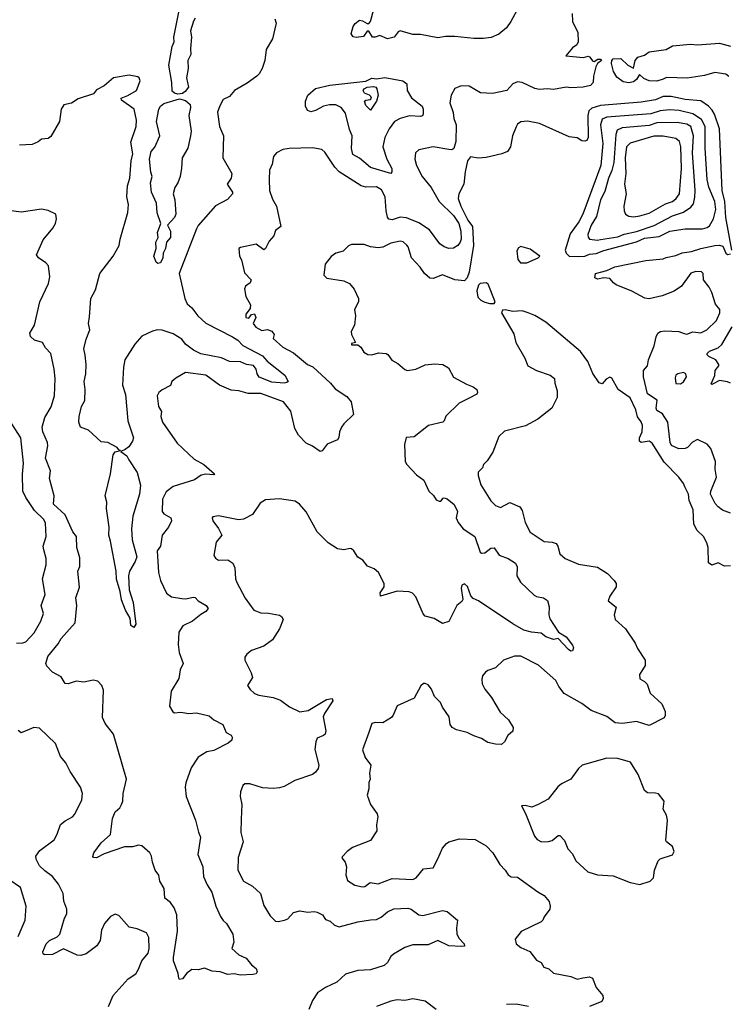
# Model space of a CAD drawing. Extents: x 1690054 to 1842981, y 782881 to 914114.
# Tile 562 of 656: x 1780595 to 1785121, y 852978 to 859266. Entities that reach past the tile are written whole.
import ezdxf

# ---------------------------------------------------------------- set-up
doc = ezdxf.new("R2010")
doc.units = 0

msp = doc.modelspace()

# ---------------------------------------------------------------- linework, layer by layer
at = {"layer": '0CON10XD'}
for points in [[(1783780, 859345), (1783732, 859255), (1783703.2, 859215), (1783655, 859172.8), (1783607, 859153), (1783555, 859145.7), (1783495.8, 859145.8), (1783375, 859158.5), (1783315, 859158.2), (1783265, 859150), (1783155, 859171.9), (1783105, 859171.5), (1783025, 859194.4), (1783011.8, 859188.2), (1782986.7, 859155), (1782945, 859144.4), (1782895, 859164.3), (1782865, 859154.2), (1782847.5, 859155), (1782825, 859193.3), (1782815, 859192.5), (1782791.2, 859158.8), (1782745, 859152), (1782725, 859156.7), (1782712, 859175), (1782725, 859222.5), (1782738.3, 859241.7), (1782765, 859262.5), (1782785, 859260), (1782815, 859242.5), (1782825, 859242.5), (1782835.9, 859254.1), (1782857.2, 859332.8)], [(1781715, 859275.5), (1781705, 859257.1), (1781686.5, 859195), (1781691.8, 859155), (1781687.2, 859082.8), (1781687.3, 859045), (1781670, 859005), (1781670.8, 858955), (1781660.9, 858895), (1781672.5, 858835), (1781653, 858807), (1781634.3, 858795.7), (1781605, 858791.2), (1781585, 858796), (1781570, 858810), (1781566.8, 858865), (1781548.2, 858975), (1781568.9, 859095), (1781582.9, 859125), (1781580.7, 859155), (1781614.2, 859325.8)], [(1784123.3, 859305), (1784126.2, 859255), (1784160, 859185), (1784162.5, 859125), (1784152.5, 859105), (1784125, 859086.7), (1784082.5, 859035), (1784195, 859024.7), (1784225, 859032.3), (1784235, 859028.5), (1784255, 859001.1), (1784265, 859000), (1784286.7, 859015), (1784305, 859014), (1784311.4, 859005), (1784284.4, 858985.6), (1784274.5, 858965.5), (1784260, 858905), (1784258.6, 858865), (1784241.4, 858845), (1784194.4, 858835.6), (1784115, 858830.5), (1784085, 858834.8), (1784005, 858821), (1783965, 858825.5), (1783915, 858820.8), (1783885, 858827.5), (1783805, 858864.5), (1783775, 858868.9), (1783745, 858856.9), (1783706.9, 858815), (1783615, 858795.7), (1783538.4, 858798.4), (1783465, 858841.2), (1783415, 858843.3), (1783375, 858826.7), (1783351.4, 858785), (1783341.4, 858735), (1783364.1, 858674.1), (1783368.3, 858635), (1783382.6, 858595), (1783381.1, 858488.9), (1783366.9, 858443.1), (1783355, 858435.6), (1783335, 858437.3), (1783235, 858454.4), (1783144.4, 858435.6), (1783123.3, 858416.7), (1783118.5, 858375), (1783129.5, 858335), (1783165.6, 858265), (1783222.7, 858195), (1783274.1, 858104.1), (1783365.6, 858015), (1783398.9, 857965), (1783413.3, 857915), (1783414.3, 857865), (1783408.1, 857845), (1783394, 857825), (1783365, 857807.1), (1783335, 857805.6), (1783306.2, 857815), (1783278, 857835), (1783211.5, 857925), (1783145, 857968.4), (1783065, 858000), (1783024.1, 858005.9), (1782975, 857988.1), (1782952.9, 857992.9), (1782944.6, 858004.6), (1782935.4, 858045), (1782928.7, 858135), (1782905, 858179.4), (1782875, 858198.8), (1782805, 858197.3), (1782776.2, 858206.2), (1782635.3, 858295.2), (1782607.8, 858325), (1782545, 858420), (1782525, 858438), (1782465, 858447.5), (1782315.8, 858444.2), (1782275, 858437.5), (1782235, 858416.2), (1782217.3, 858392.7), (1782207, 858343), (1782191.4, 858305), (1782188.9, 858245), (1782190.6, 858175), (1782209.3, 858119.3), (1782235.3, 858075.3), (1782262.5, 857945), (1782229.3, 857920.7), (1782219.2, 857885), (1782187.9, 857852.1), (1782165.9, 857805.9), (1782155, 857796.7), (1782105, 857832.5), (1782005, 857811.9), (1781994.5, 857805), (1781998.6, 857755), (1782011.7, 857731.7), (1782030.5, 857650.5), (1782073.3, 857605), (1782067.5, 857585), (1782037.5, 857565), (1782031.7, 857548.3), (1782039.5, 857499.5), (1782070, 857445), (1782068.3, 857421.7), (1782039.2, 857385), (1782040, 857365), (1782059.5, 857360.5), (1782075, 857382.5), (1782095, 857387.5), (1782103.3, 857365), (1782086.2, 857325), (1782102.6, 857302.6), (1782142.2, 857282.2), (1782177.5, 857287.5), (1782205, 857276.2), (1782220, 857255), (1782215, 857230), (1782275, 857175.8), (1782345, 857139.2), (1782434.4, 857065), (1782468.3, 857048.3), (1782580.4, 856945), (1782609.7, 856909.7), (1782685, 856859.2), (1782711.2, 856825), (1782728.1, 856745)], [(1782225, 859270.8), (1782233.8, 859245), (1782209.7, 859145), (1782168.9, 859075), (1782161.2, 859005), (1782143.8, 858955), (1782125, 858920), (1782108.8, 858905), (1782048.8, 858861.2), (1781966.4, 858813.6), (1781935, 858775.8), (1781895, 858755.6), (1781873.1, 858716.9), (1781859.4, 858675), (1781871.8, 858585), (1781896.1, 858525), (1781892.9, 858385), (1781950, 858285), (1781945.8, 858255), (1781920, 858215), (1781954, 858165), (1781954, 858155), (1781922.6, 858117.4), (1781845, 858077.5), (1781735, 857951.1), (1781725, 857930), (1781614.7, 857645), (1781650.9, 857485), (1781665, 857451.4), (1781694.3, 857425), (1781733.3, 857375), (1781785, 857328.7), (1781955, 857241.6), (1781988.9, 857218.9), (1782019.7, 857185), (1782145, 857119.3), (1782175.1, 857085.1), (1782288.2, 856995), (1782310, 856955), (1782301.7, 856948.3), (1782285, 856944.6), (1782205, 856951.9), (1782125, 856984.1), (1782112.2, 857005), (1782105.6, 857035), (1782087.5, 857057.5), (1782043.7, 857063.7), (1782005, 857081.9), (1781935, 857083.2), (1781885, 857107.4), (1781752, 857132), (1781705.2, 857155.2), (1781655, 857193.1), (1781630.4, 857225), (1781575, 857259.2), (1781505, 857283.6), (1781475, 857284.5), (1781443.7, 857276.3), (1781375, 857245.8), (1781330.6, 857195), (1781267.6, 857095), (1781257.4, 857047.4), (1781252, 856932), (1781271.7, 856871.7), (1781286.5, 856705), (1781321.5, 856595), (1781316.4, 856573.6), (1781291.8, 856538.2), (1781269.6, 856520.4), (1781241.7, 856508.3), (1781280.1, 856480.1), (1781293.1, 856455), (1781345, 856373.8), (1781365.9, 856294.1), (1781360.3, 856235), (1781317.5, 856095), (1781308.9, 856015), (1781314.4, 855945), (1781343.1, 855835), (1781332.5, 855805), (1781296, 855745), (1781290, 855715), (1781294.4, 855625), (1781320, 855545), (1781338, 855405), (1781325, 855383.8), (1781305, 855397.5), (1781300.8, 855445), (1781270.9, 855495), (1781245, 855561.2), (1781236.9, 855615), (1781213.4, 855693.4), (1781212.5, 855745), (1781176.2, 855936.1), (1781165.5, 855975), (1781166.2, 856025), (1781150.8, 856145), (1781151.4, 856185), (1781142.2, 856225), (1781175.5, 856365), (1781192.8, 856487.2), (1781205, 856506.2), (1781240, 856515), (1781229.3, 856519.3), (1781218.8, 856535), (1781157.5, 856565), (1781115, 856570), (1781035.7, 856645.7), (1780984.7, 856664.7), (1780973.5, 856695), (1780975, 856731.2), (1780991.1, 856795), (1781011.6, 856835), (1781014, 856905), (1781007.3, 856955), (1781016.8, 857005), (1781018.9, 857065), (1781014.5, 857124.5), (1781004.5, 857165), (1781019.1, 857225), (1781042.5, 857285), (1781035.5, 857325), (1781042.2, 857367.8), (1781049.6, 857485), (1781079.1, 857540.9), (1781106.5, 857645), (1781192.7, 857755), (1781231.5, 857825), (1781237.5, 857865), (1781285.7, 858034.3), (1781289.6, 858085), (1781280.4, 858135), (1781283.6, 858205), (1781299.6, 858255), (1781307.9, 858365), (1781318.7, 858408.7), (1781305.6, 858485), (1781338.2, 858585), (1781342.2, 858625), (1781327.5, 858695), (1781245, 858753.3), (1781242.5, 858765), (1781285, 858781.4), (1781340.8, 858815), (1781365.7, 858875), (1781358, 858895), (1781349.3, 858900.7)], [(1785125, 858904), (1785105, 858917.5), (1785035, 858928), (1784969.2, 858910.8), (1784857.2, 858892.8), (1784725, 858896.3), (1784703.7, 858886.3), (1784665, 858873.9), (1784615, 858875.8), (1784580.3, 858890.3), (1784554.2, 858915.8), (1784535.3, 858884.7), (1784515, 858868.8), (1784485, 858863.3), (1784448.5, 858868.5), (1784408.3, 858898.3), (1784388, 858935), (1784373.9, 858986.1), (1784376, 859005), (1784384.6, 859015.4), (1784435, 859018.2), (1784479.4, 858975), (1784515, 858956.7), (1784525.2, 859005), (1784543.6, 859026.4), (1784585, 859039.7), (1784615, 859060), (1784723.1, 859076.9), (1784765, 859099), (1784879.8, 859110.2), (1784925, 859106.1), (1785065, 859117.3), (1785135, 859096.9)], [(1781349.3, 858900.7), (1781295, 858911.9), (1781195, 858896), (1781135, 858843.3), (1781085, 858817.5), (1781067, 858793), (1780968.3, 858761.7), (1780926.4, 858733.6), (1780877.7, 858722.3), (1780860, 858695), (1780850, 858615), (1780795, 858520), (1780776.7, 858506.7), (1780735, 858503.8), (1780713.3, 858486.7), (1780675, 858470), (1780595, 858465.8)], [(1782965, 858283.1), (1782835, 858322.2), (1782765, 858381.3), (1782723.5, 858405), (1782713.9, 858443.9), (1782718.1, 858525), (1782700.9, 858565), (1782675, 858668.8), (1782648.6, 858705), (1782615, 858722.7), (1782573.4, 858723.4), (1782535, 858713.6), (1782485, 858685.5), (1782455, 858678.1), (1782435.6, 858685.6), (1782429.2, 858695), (1782421.4, 858715), (1782420, 858745), (1782436.2, 858785), (1782485, 858826.9), (1782575, 858847.3), (1782805, 858874.1), (1782845, 858892.1), (1782875, 858889.6), (1782926.4, 858896.4), (1783043.1, 858875), (1783067.3, 858857.3), (1783070, 858815), (1783097.6, 858767.6), (1783165, 858713.1), (1783172.7, 858695), (1783172.7, 858665), (1783167.1, 858652.9), (1783155, 858647.3), (1783085, 858651.8), (1783025, 858636.2), (1782988.6, 858615), (1782955, 858570), (1782927.1, 858512.9), (1782915.3, 858455), (1782939.2, 858375), (1782971.9, 858315), (1782972.1, 858295), (1782965, 858283.1)], [(1782835, 858687.5), (1782805, 858717.5), (1782796.7, 858745), (1782805, 858753.3), (1782835, 858756.7), (1782841.2, 858765), (1782838.8, 858775), (1782830, 858785), (1782797.5, 858797.5), (1782789.2, 858815), (1782794.4, 858825), (1782815, 858834.6), (1782855, 858839.6), (1782870.8, 858835), (1782877.1, 858825), (1782885.7, 858785), (1782873.8, 858745), (1782835, 858687.5)], [(1785142.9, 857795), (1785105, 858002.5), (1785099.5, 858105), (1785081.6, 858175), (1785065, 858570), (1785032.1, 858662.1), (1785018.4, 858688.4), (1784994.4, 858714.4), (1784945, 858747.1), (1784845, 858757.4), (1784754.8, 858775.2), (1784705, 858776), (1784655, 858754.8), (1784565, 858740.2), (1784305, 858718.7), (1784248.2, 858701.8), (1784230, 858685), (1784223.2, 858655), (1784226.4, 858513.6), (1784216.7, 858495), (1784205, 858490), (1784185, 858493.3), (1784155, 858511.2), (1784105, 858518.8), (1783915, 858604), (1783837.6, 858617.6), (1783795, 858613.5), (1783775, 858598.9), (1783765, 858582.9), (1783743.3, 858525), (1783729.3, 858455), (1783711.1, 858425), (1783675, 858408.8), (1783575, 858385.5), (1783522.8, 858382.8), (1783475, 858391.2), (1783455.6, 858364.4), (1783440.8, 858295), (1783431.4, 858215), (1783399.7, 858155), (1783396.5, 858125), (1783412.5, 858075), (1783458.1, 857985), (1783487.2, 857945), (1783492.5, 857825), (1783466.1, 857653.9), (1783452, 857618), (1783435, 857599.5), (1783374.1, 857604.1), (1783295, 857637.8), (1783235, 857614.3), (1783215, 857615.8), (1783180.8, 857645), (1783153.3, 857685), (1783096.7, 857745), (1783075.6, 857815), (1783067, 857827), (1783045, 857846.9), (1783025, 857851.9), (1782965, 857838.1), (1782915, 857814.3), (1782885, 857810), (1782835.8, 857815.8), (1782795, 857831.2), (1782715, 857830), (1782695, 857821.2), (1782661.2, 857788.8), (1782615, 857776.2), (1782585, 857753.8), (1782545.7, 857705), (1782536.7, 857635), (1782555.9, 857615.9), (1782665, 857597.5), (1782700.9, 857580.9), (1782731.2, 857545), (1782760, 857485), (1782759.2, 857465), (1782734.4, 857415), (1782738.9, 857375), (1782733.1, 857315), (1782711.2, 857275), (1782713.8, 857255), (1782740, 857205), (1782715, 857197.5), (1782715, 857190), (1782755, 857190), (1782773.3, 857175), (1782792.3, 857142.3), (1782817.7, 857127.7), (1782845, 857126), (1782887.7, 857137.7), (1782935, 857134), (1782947, 857127), (1782972.1, 857092.1), (1783010.3, 857070.3), (1783055, 857031.4), (1783072.5, 857025), (1783125, 857033.8), (1783185, 857061.5), (1783245, 857068.9), (1783297.5, 857065), (1783333.9, 857043.9), (1783365, 856984), (1783448.3, 856938.3), (1783492.4, 856922.4), (1783514, 856905), (1783518.6, 856885), (1783513.8, 856875), (1783462, 856848), (1783403, 856817), (1783316.7, 856735), (1783306.2, 856705), (1783296.7, 856695), (1783205.6, 856674.4), (1783115, 856601.2), (1783063, 856597), (1783052.3, 856552.3), (1783056.7, 856445), (1783068.8, 856425), (1783130.3, 856360.3), (1783176, 856325), (1783208.8, 856255), (1783237.7, 856227.7), (1783255, 856200), (1783275, 856190.5), (1783285, 856192.2), (1783298.8, 856211.2), (1783306.7, 856213.3), (1783325, 856205.7), (1783369.4, 856169.4), (1783391.4, 856125), (1783383.5, 856085), (1783395, 856054.2), (1783426.7, 856015), (1783502.5, 855965), (1783535, 855865.7), (1783545, 855859.4), (1783565, 855861.4), (1783605, 855891.4), (1783625, 855892.5), (1783657, 855847), (1783714, 855825), (1783762, 855795), (1783772.3, 855772.3), (1783770, 855715), (1783794.3, 855674.3), (1783881.3, 855591.3), (1783895, 855582.5), (1783940, 855575), (1783965, 855557.5), (1783976.1, 855516.1), (1783974, 855465), (1783980.5, 855440.5), (1784035.7, 855355.7), (1784085, 855324), (1784125, 855272), (1784131.5, 855255), (1784125.4, 855234.6), (1784115, 855234.4), (1784100.8, 855245), (1784035, 855313.3), (1784005, 855308), (1783956.2, 855325), (1783925, 855348.8), (1783863.9, 855353.9), (1783815, 855367.5), (1783745, 855407.1), (1783525, 855554.4), (1783490.8, 855570.8), (1783477.4, 855587.4), (1783455, 855645.8), (1783435, 855663.3), (1783420, 855655), (1783414, 855635), (1783426.4, 855563.6), (1783419.3, 855550.7), (1783387.5, 855525), (1783353.8, 855456.2), (1783336.1, 855423.9), (1783295, 855410), (1783241.7, 855441.7), (1783185, 855456), (1783172, 855472), (1783125, 855581.4), (1783103, 855603), (1783082.9, 855612.9), (1783005, 855615.6), (1782900, 855585), (1782897.5, 855605), (1782923.3, 855645), (1782923.3, 855665), (1782885.9, 855735.9), (1782858.3, 855758.3), (1782817, 855777), (1782787.5, 855815), (1782754, 855834), (1782730, 855875), (1782715, 855886.7), (1782705, 855890), (1782665, 855881.2), (1782625, 855886.2), (1782565, 855925.8), (1782495.3, 855995.3), (1782425, 856124), (1782381.7, 856171.7), (1782355, 856191.4), (1782254.5, 856205.5), (1782165, 856200.8), (1782130.7, 856179.3), (1782083.1, 856106.9), (1782024.6, 856075.4), (1781993, 856073), (1781865, 856097.5), (1781828.3, 856091.7), (1781824, 856085), (1781828, 856065), (1781865, 856016.2), (1781886.2, 855975), (1781850.9, 855929.1), (1781836, 855845), (1781845, 855826.7), (1781865, 855814), (1781925, 855815.8), (1781955.5, 855795.5), (1781969.4, 855765), (1781973.3, 855695), (1781981.4, 855671.4), (1782035, 855571.2), (1782090.8, 855495), (1782135, 855477.5), (1782185, 855476), (1782255, 855462.9), (1782268, 855455), (1782277.5, 855435), (1782255, 855376.7), (1782210, 855305), (1782155, 855265.7), (1782075, 855238), (1782046.2, 855215), (1782033.8, 855195), (1782033.8, 855175), (1782072.9, 855095), (1782081.2, 855065), (1782050, 855015), (1782067.7, 854987.7), (1782095, 854963.8), (1782121.7, 854951.7), (1782215, 854937.1), (1782260.7, 854920.7), (1782317.9, 854877.9), (1782385, 854845.6), (1782436.6, 854853.4), (1782555, 854923.8), (1782591.7, 854931.7), (1782596.2, 854916.2), (1782541.4, 854835), (1782534.3, 854815), (1782550, 854725), (1782545.7, 854704.3), (1782535, 854693.8), (1782495, 854677.5), (1782486.7, 854655), (1782480, 854605), (1782506, 854505), (1782502, 854485), (1782485, 854460), (1782465, 854446.2), (1782352.7, 854407.3), (1782285, 854369.2), (1782255, 854360.8), (1782214.3, 854355.7), (1782145, 854360), (1782065, 854386), (1782033, 854387), (1782021.2, 854375), (1782006, 854335), (1782004.4, 854305), (1782014.3, 854254.3), (1782010.3, 854160.3), (1782007.8, 854075), (1782021.9, 854015), (1781990.6, 853915), (1781988.6, 853835), (1782024.6, 853764.6), (1782081.6, 853731.6), (1782134, 853685), (1782155, 853610), (1782195, 853543.3), (1782228, 853508), (1782245.9, 853505.9), (1782286.2, 853515), (1782307.5, 853525), (1782345, 853564.2), (1782385, 853575.8), (1782435.9, 853565.9), (1782475, 853570.8), (1782495, 853565.8), (1782528.8, 853548.8), (1782549.3, 853519.3), (1782578, 853508), (1782605, 853483.1), (1782635, 853473.3), (1782755, 853504.5), (1782835, 853518.6), (1782875, 853518.9), (1782904.3, 853535), (1782945, 853569.4), (1782985, 853587.8), (1783075, 853592.5), (1783095.8, 853585), (1783145, 853548.8), (1783170, 853545), (1783295, 853578), (1783325, 853570), (1783391.2, 853515), (1783384.2, 853465), (1783387.7, 853427.7), (1783399.5, 853399.5), (1783433.3, 853365), (1783435, 853350), (1783415, 853346.2), (1783335, 853352.5), (1783265, 853386.2), (1783203, 853357), (1783105, 853358), (1783055, 853340), (1782982.1, 853297.9), (1782965.7, 853284.3), (1782944, 853245), (1782923.3, 853225), (1782835, 853198.6), (1782755, 853194.4), (1782675, 853171.4), (1782620.7, 853119.3), (1782549.2, 853085), (1782498.3, 853051.7), (1782465, 853003.3), (1782442, 852945)], [(1781478.3, 857708.3), (1781467, 857717), (1781452.5, 857755), (1781468, 857805), (1781464.3, 857845), (1781480, 857875), (1781476.2, 857906.2), (1781497.5, 857965), (1781473.2, 858033.2), (1781468.6, 858095), (1781437.5, 858165), (1781430, 858225), (1781441.4, 858265), (1781432.8, 858292.8), (1781423.5, 858375), (1781434.8, 858425), (1781458.3, 858451.7), (1781490.4, 858525), (1781469.7, 858615), (1781483.7, 858695), (1781495.4, 858715), (1781515, 858730.9), (1781615, 858760), (1781655, 858750.8), (1781684, 858725), (1781685.8, 858705), (1781675.6, 858655), (1781689.4, 858555), (1781686.9, 858525), (1781668.8, 858445), (1781632, 858385), (1781628, 858318), (1781619.2, 858265), (1781605.6, 858224.4), (1781586.1, 858193.9), (1781576.2, 858155), (1781586, 858115), (1781593.3, 858025), (1781585, 858002.5), (1781540, 857955), (1781557.5, 857915), (1781557.5, 857875), (1781532.5, 857845), (1781526.7, 857805), (1781512.5, 857775), (1781510, 857745), (1781495, 857712.5), (1781478.3, 857708.3)], [(1784165, 857754.8), (1784205, 857756.1), (1784235, 857768.8), (1784276.5, 857773.5), (1784325, 857792), (1784535, 857846.7), (1784585, 857872), (1784678.3, 857881.7), (1784747.5, 857915), (1784845, 857930.4), (1784955, 857930.5), (1784985, 857939), (1784999.6, 857950.4), (1785026.7, 857995), (1785040.7, 858055), (1785035.2, 858105), (1784995.9, 858195.9), (1784985.8, 858245.8), (1784971.9, 858445), (1784971.9, 858585), (1784949.8, 858629.8), (1784895, 858666), (1784806.7, 858686.7), (1784745, 858691.6), (1784685, 858684.3), (1784625, 858664.1), (1784345, 858644.8), (1784315, 858631.2), (1784304.4, 858595.6), (1784319, 858475), (1784307.2, 858335), (1784191.1, 858025), (1784166.2, 857975), (1784110.7, 857899.3), (1784079.5, 857795), (1784084.4, 857775), (1784105, 857756.2), (1784165, 857754.8)], [(1784285, 857858), (1784305, 857862.6), (1784415, 857879.2), (1784455, 857897.5), (1784535, 857913.3), (1784647.6, 857952.4), (1784765, 858013.5), (1784835, 858037.6), (1784881.7, 858068.3), (1784899.3, 858090.7), (1784907.4, 858132.6), (1784909.3, 858175), (1784891.4, 858415), (1784897.9, 858525), (1784881.5, 858585), (1784855, 858598.5), (1784795, 858608.8), (1784665, 858607.9), (1784615, 858590), (1784442.5, 858575), (1784410.3, 858559.7), (1784402.5, 858532.5), (1784389.2, 858355), (1784377.6, 858302.4), (1784356, 858255), (1784331.7, 858168.3), (1784304.7, 858115), (1784279.8, 858010.2), (1784244.7, 857955), (1784224.6, 857895), (1784225, 857877.5), (1784233.8, 857865), (1784285, 857858)], [(1784515, 858006.7), (1784555, 858014.1), (1784615, 858031.2), (1784719.4, 858090.6), (1784765, 858106.2), (1784788.7, 858125), (1784809.1, 858155), (1784822.6, 858315), (1784817.6, 858455), (1784808, 858488), (1784785, 858507.3), (1784705, 858522.6), (1784645, 858522.4), (1784495, 858477.7), (1784470.8, 858455), (1784462.7, 858385), (1784465.7, 858285), (1784456.8, 858215), (1784468.4, 858155), (1784453.4, 858075), (1784455.2, 858045.2), (1784464.3, 858024.3), (1784485, 858011.1), (1784515, 858006.7)], [(1782728.1, 856745), (1782664.8, 856685.2), (1782650.9, 856665), (1782636.9, 856635), (1782633.1, 856596.9), (1782625.9, 856584.1), (1782560, 856555), (1782528, 856512), (1782515, 856508), (1782465, 856543.3), (1782425, 856561.8), (1782375, 856613.8), (1782352.2, 856655), (1782326.2, 856766.2), (1782280.8, 856825), (1782135, 856880), (1782055, 856878.4), (1781995, 856896.7), (1781945, 856900), (1781871.3, 856931.3), (1781785, 856995.6), (1781655, 857012.5), (1781592.5, 856977.5), (1781567.5, 856955), (1781559.3, 856930.7), (1781505, 856903.3), (1781483.3, 856885), (1781473.8, 856865), (1781481.2, 856795), (1781500, 856765), (1781497.7, 856732.3), (1781508.1, 856695), (1781601.5, 856561.5), (1781710.1, 856460.1), (1781771.4, 856425), (1781840, 856365), (1781835, 856360), (1781785, 856363.8), (1781753.6, 856356.4), (1781711.7, 856328.3), (1781575.8, 856285), (1781529.8, 856250.2), (1781507.8, 856205), (1781504.5, 856125), (1781515, 856110.9), (1781560, 856085), (1781565.6, 856065), (1781545, 856026), (1781505.5, 855974.5), (1781495.6, 855905), (1781473.4, 855875), (1781482.5, 855735), (1781495.4, 855685.4), (1781532.9, 855602.9), (1781565, 855580.5), (1781630.5, 855569.5), (1781655, 855567.2), (1781705, 855578.6), (1781715, 855575.8), (1781736.2, 855555), (1781786.2, 855525), (1781798.8, 855505), (1781784.1, 855485.9), (1781752.1, 855467.9), (1781700, 855425), (1781636.2, 855395), (1781612, 855355), (1781607.5, 855275), (1781614, 855225), (1781639.2, 855155), (1781620, 855115), (1781610.7, 855059.3), (1781562.7, 854977.3), (1781552.7, 854882.7), (1781573.3, 854845), (1781585, 854840), (1781625, 854844), (1781675, 854835.8), (1781725, 854840), (1781805, 854821.2), (1781835, 854793.8), (1781893.3, 854765), (1781913.3, 854715), (1781945, 854696.7), (1781953.3, 854685), (1781951.2, 854665), (1781926.2, 854645), (1781835, 854598), (1781789.7, 854590.3), (1781734.6, 854555.4), (1781691.1, 854488.9), (1781656.6, 854393.4), (1781651.5, 854365), (1781658.2, 854305), (1781718.2, 854155), (1781736.4, 854076.4), (1781750.8, 854045), (1781734, 853935), (1781764.3, 853855), (1781770, 853795), (1781791.8, 853741.8), (1781823.3, 853695), (1781848, 853605), (1781878.1, 853538.1), (1781894.2, 853514.2), (1781916.7, 853495), (1781956.7, 853425), (1781962.5, 853375), (1781950, 853335), (1781993.9, 853293.9), (1782041.7, 853271.7), (1782075, 853230), (1782106.2, 853206.2), (1782111.5, 853185), (1782105, 853173.5), (1782085, 853168.5), (1782005, 853164.3), (1781965, 853172), (1781925, 853167.5), (1781875, 853186), (1781825, 853190), (1781775, 853208.6), (1781735, 853198), (1781695, 853201.2), (1781662.3, 853177.7), (1781635, 853141.2), (1781617, 853137), (1781611.2, 853145), (1781608, 853175), (1781578.6, 853255), (1781577.6, 853277.6), (1781603.3, 853445), (1781599.6, 853549.6), (1781581.3, 853595), (1781558.2, 853628.2), (1781522, 853655), (1781518, 853718), (1781490.8, 853765), (1781483, 853803), (1781461.4, 853835), (1781443.1, 853885), (1781436.9, 853925), (1781425.8, 853945), (1781375, 853989.2), (1781355, 853994.2), (1781315.7, 853984.3), (1781265, 853983.1), (1781135, 853938.5), (1781085, 853913.6), (1781067.5, 853915), (1781062.5, 853922.5), (1781069.2, 853945), (1781115, 854009.2), (1781175, 854062.5), (1781187.5, 854165), (1781205, 854206.7), (1781235, 854232.5), (1781246, 854255), (1781253.8, 854275), (1781255.6, 854325), (1781278.2, 854415), (1781195, 854703.3), (1781141.2, 854771.2), (1781125, 854810), (1781130, 854985), (1781120.8, 855015), (1781095, 855040.8), (1781065, 855049.2), (1781005, 855035.7), (1780955, 855041.2), (1780905, 855023.8), (1780886.1, 855026.1), (1780859.7, 855069.7), (1780805, 855099.2), (1780768.3, 855138.3), (1780762, 855155), (1780775, 855198.8), (1780840.4, 855279.6), (1780860, 855315), (1780950, 855415), (1780960, 855525), (1780953.3, 855575), (1780977.8, 855642.2), (1780967.1, 855745), (1780978.5, 855775), (1780978.7, 855828.7), (1780961.1, 855895), (1780958.6, 855965), (1780935.8, 855995.8), (1780885.8, 856105), (1780812.2, 856172.2), (1780815.7, 856225), (1780786.1, 856336.1), (1780791.2, 856385), (1780760, 856465), (1780775.6, 856545), (1780772.7, 856565), (1780742.9, 856635), (1780739.4, 856665), (1780755.7, 856725), (1780795.4, 856794.6), (1780816.8, 856865), (1780821.8, 856975), (1780816.6, 857033.4), (1780794.3, 857135), (1780760.3, 857170.3), (1780740.6, 857205), (1780690.1, 857220.1), (1780665, 857244), (1780660, 857265), (1780689.4, 857315), (1780723.3, 857465), (1780778.6, 857581.4), (1780788.2, 857625), (1780780, 857695), (1780763.3, 857713.3), (1780715, 857745.7), (1780703.1, 857765), (1780745, 857861.2), (1780808, 857935), (1780823.8, 857965), (1780831.2, 857995), (1780826.7, 858025), (1780777.2, 858047.2), (1780735.3, 858055.3), (1780605, 858038), (1780480, 858055)], [(1783835, 857713.1), (1783907.5, 857745), (1783917.5, 857755), (1783855, 857800), (1783795, 857817.5), (1783780.7, 857809.3), (1783770.7, 857789.3), (1783776, 857735), (1783793.4, 857713.4), (1783835, 857713.1)], [(1785134.1, 856114.1), (1785084.4, 856134.4), (1785055.6, 856155.6), (1785036.8, 856176.8), (1785006.9, 856235), (1785008.8, 856255), (1785045.4, 856345), (1785037.2, 856395), (1785039.1, 856445), (1785008.2, 856528.2), (1784985, 856555.6), (1784925, 856586.1), (1784891.8, 856568.2), (1784860.8, 856535), (1784845, 856528.1), (1784805, 856525.8), (1784757.9, 856547.9), (1784750, 856565), (1784733.8, 856695), (1784699.5, 856749.5), (1784665, 856770), (1784660, 856785), (1784666, 856836), (1784605, 856876.2), (1784579, 856985), (1784580, 857025), (1784605.5, 857055), (1784610, 857095), (1784647.6, 857182.4), (1784659.1, 857240.9), (1784670.8, 857265), (1784686.7, 857275), (1784715, 857278.9), (1784805, 857275.3), (1784837.9, 857262.1), (1784855, 857257.5), (1784895, 857272.5), (1784945, 857267.3), (1784984.2, 857285.8), (1785045.5, 857345), (1785067.5, 857395), (1785065.8, 857415.8), (1785038.8, 857448.8), (1785015.8, 857525), (1784999.1, 857559.1), (1784963.3, 857605), (1784961.2, 857645), (1784950, 857655), (1784912.4, 857657.6), (1784881.7, 857648.3), (1784821.2, 857565), (1784775, 857533.3), (1784697.3, 857502.7), (1784615, 857482.5), (1784588, 857488), (1784505, 857532), (1784405, 857573.8), (1784387.5, 857585), (1784365, 857612.5), (1784325, 857616.7), (1784285, 857610), (1784268.3, 857618.3), (1784272.5, 857645), (1784345.8, 857664.2), (1784395, 857687.1), (1784595, 857727.9), (1784705, 857739.6), (1784723.1, 857746.9), (1784785, 857761.1), (1784825, 857777.7), (1784885, 857785.5), (1784945, 857805.6), (1785035, 857823.5), (1785065.5, 857825.5), (1785085, 857820), (1785104.2, 857775), (1785115, 857766.2), (1785135, 857770)], [(1783597.1, 857452.9), (1783625, 857453.3), (1783631.2, 857465), (1783588.2, 857578.2), (1783575, 857586), (1783535, 857582), (1783525, 857570), (1783514.2, 857535), (1783520.7, 857495), (1783540, 857475), (1783565, 857462), (1783597.1, 857452.9)], [(1785135, 855777.8), (1785096.6, 855776.6), (1785055, 855798), (1785015, 855783.3), (1784995, 855797.5), (1784991.1, 855895), (1784984.4, 855924.4), (1784962.5, 855965), (1784920.8, 856005), (1784901.1, 856045), (1784895.4, 856135), (1784870.4, 856195), (1784866.2, 856235), (1784842.1, 856282.1), (1784834.7, 856304.7), (1784803.8, 856343.8), (1784710.6, 856440.6), (1784635, 856560.8), (1784614.4, 856574.4), (1784565, 856566), (1784553.1, 856575), (1784553.5, 856595), (1784571.5, 856635), (1784573, 856675), (1784565, 856698.9), (1784540.9, 856730.9), (1784529.4, 856775), (1784495, 856851.5), (1784417.8, 856905), (1784375.9, 856975.9), (1784365, 856982.5), (1784340.5, 856969.5), (1784315, 856941.2), (1784295, 856948), (1784255, 857005.7), (1784223.2, 857083.2), (1784177.3, 857147.3), (1783955.1, 857335.1), (1783885, 857377.9), (1783843.4, 857393.4), (1783805, 857407.2), (1783745, 857403.7), (1783695, 857414.2), (1783678.8, 857411.2), (1783672.5, 857395), (1783750.7, 857260.7), (1783763.8, 857205), (1783821.4, 857105), (1783841.2, 857055), (1783895, 857026.2), (1783982.5, 856995), (1784010, 856975), (1784012, 856945), (1784028, 856895), (1784027.5, 856852.5), (1783993.8, 856785), (1783904.5, 856715.5), (1783825, 856671.9), (1783692.1, 856637.9), (1783656.2, 856605), (1783616, 856505), (1783580.7, 856449.3), (1783557.5, 856425), (1783550, 856405), (1783524.1, 856375.9), (1783524, 856355), (1783540, 856295), (1783604.5, 856194.5), (1783633.4, 856163.4), (1783665, 856151.2), (1783725, 856183.3), (1783788.8, 856155), (1783805, 856131.2), (1783824.4, 856055), (1783855, 855994.2), (1783945, 855932.9), (1783995, 855930), (1784021.3, 855921.3), (1784031.9, 855905), (1784045.6, 855855.6), (1784078.8, 855825), (1784165, 855788.1), (1784285, 855770), (1784349.3, 855729.3), (1784392, 855685), (1784404, 855665), (1784404, 855645), (1784364.3, 855585), (1784354.2, 855555), (1784403.8, 855515), (1784390.8, 855465), (1784398, 855435), (1784464, 855375), (1784525.7, 855285), (1784540.7, 855250.7), (1784590, 855175), (1784588.8, 855141.2), (1784572, 855115), (1784554.2, 855085), (1784556.4, 855056.4), (1784585, 855040), (1784601.7, 855021.7), (1784621.2, 854965), (1784696.8, 854896.8), (1784717.7, 854847.7), (1784718.3, 854821.7), (1784711.7, 854808.3), (1784615, 854758), (1784535, 854784.2), (1784445, 854771.4), (1784397.5, 854775), (1784345, 854815.6), (1784244.5, 854855), (1784185, 854899.6), (1784072, 854962), (1784037.9, 855007.9), (1784018.9, 855045), (1783909.2, 855145), (1783795, 855202), (1783755, 855202), (1783685, 855176), (1783635, 855126.2), (1783585, 855110), (1783570.5, 855099.5), (1783550, 855075), (1783545.7, 855055), (1783549.4, 855025), (1783565, 854991.2), (1783608, 854938), (1783662.8, 854842.8), (1783717.5, 854795), (1783746.2, 854745), (1783745, 854722.5), (1783713.3, 854695), (1783692.5, 854655), (1783671.7, 854638.3), (1783635, 854638.6), (1783585, 854650), (1783545.3, 854675.3), (1783495, 854692.1), (1783454, 854714), (1783385, 854730.5), (1783356.9, 854745), (1783344.4, 854765), (1783337.1, 854815), (1783295.7, 854875), (1783283.3, 854905), (1783245, 854943.8), (1783225, 854990), (1783205, 855018.8), (1783185, 855026.7), (1783173.9, 855026.1), (1783157.7, 855012.3), (1783115, 854933.8), (1783006.7, 854883.3), (1782981.3, 854825), (1782969.4, 854810.6), (1782915, 854775.4), (1782865, 854777.5), (1782845, 854770.6), (1782825.7, 854714.3), (1782784.3, 854604.3), (1782801.9, 854555), (1782837.1, 854505), (1782829.4, 854455), (1782834.2, 854415), (1782825.6, 854394.4), (1782825.8, 854355), (1782814.2, 854314.2), (1782836.7, 854255), (1782878.8, 854195), (1782883.3, 854175), (1782874.2, 854125), (1782876.7, 854085), (1782836.7, 854025), (1782721.4, 853978.6), (1782687.5, 853955), (1782655, 853920), (1782653, 853913), (1782673.3, 853885), (1782682, 853855), (1782679.2, 853805), (1782688.9, 853768.9), (1782735, 853738.8), (1782785, 853727.5), (1782799.7, 853730.3), (1782834.3, 853755.7), (1782885, 853747.5), (1782975, 853782.5), (1783105, 853775.6), (1783127.1, 853785), (1783175, 853844.3), (1783235, 853848.8), (1783266.2, 853906.2), (1783295.5, 853974.5), (1783320, 854005), (1783335, 854015.7), (1783405, 854035.8), (1783505, 854030), (1783575, 853990), (1783617.5, 853945), (1783661.2, 853871.2), (1783695.8, 853835.8), (1783715.8, 853805), (1783735, 853791.9), (1783775, 853790.8), (1783905, 853696.2), (1783945, 853673.8), (1783976.2, 853635), (1783983.8, 853605), (1783981.2, 853585), (1783945, 853536.7), (1783935.6, 853514.4), (1783925, 853504), (1783797.2, 853442.8), (1783758.6, 853395), (1783765.9, 853365), (1783795, 853340.3), (1783853.1, 853315), (1783895, 853260), (1783926, 853245), (1783943.3, 853215), (1783974.6, 853204.6), (1784005, 853177.5), (1784115, 853156), (1784155, 853138), (1784192.7, 853147.3), (1784233.9, 853153.9), (1784254, 853144), (1784276.2, 853085), (1784318.8, 853035), (1784321.2, 853015), (1784313.3, 852995), (1784235, 852964.3)], [(1785135, 856944.5), (1785115, 856953.6), (1785065, 856961.5), (1785025, 856940), (1785015, 856936.2), (1785011.3, 856941.3), (1785035.4, 856994.6), (1785037.8, 857025), (1785060, 857055), (1785060, 857065), (1785042, 857095), (1784996.2, 857115), (1784986, 857125), (1784985.8, 857135), (1785000, 857150), (1785055, 857171.2), (1785079, 857191), (1785145, 857304.4)], [(1784815, 856941.2), (1784835, 856954.2), (1784853.3, 856985), (1784848.6, 857005), (1784835, 857013.1), (1784798.8, 857005), (1784786, 856995), (1784780.3, 856979.7), (1784785, 856942.5), (1784815, 856941.2)], [(1780575, 855284), (1780615, 855285.7), (1780635, 855292.9), (1780688.7, 855351.3), (1780730.8, 855425), (1780746.7, 855475), (1780733.5, 855525), (1780757.3, 855595), (1780741.5, 855695), (1780763.5, 855785), (1780764.2, 855825), (1780749.5, 855880.5), (1780744.4, 855905), (1780765.3, 855965), (1780760.1, 856050.1), (1780749.1, 856075), (1780690.9, 856130.9), (1780635, 856215.6), (1780615.9, 856255), (1780613.3, 856363.3), (1780619.2, 856435), (1780602.1, 856595), (1780545, 856685.6)], [(1781162, 852965), (1781191.4, 853035), (1781289.1, 853140.9), (1781336.7, 853173.3), (1781355, 853202), (1781375.8, 853255), (1781415.7, 853305), (1781422.5, 853335), (1781420, 853405), (1781406.2, 853435), (1781345, 853460), (1781295, 853470), (1781228.8, 853545), (1781205, 853553.8), (1781175, 853538.8), (1781136.2, 853495), (1781118, 853452), (1781108.8, 853385), (1781089.1, 853350.9), (1781019.1, 853300.9), (1780985, 853290.8), (1780962.1, 853292.1), (1780875, 853333.3), (1780805, 853295.8), (1780753.9, 853293.9), (1780745, 853300), (1780743, 853313), (1780765, 853363.8), (1780785, 853386), (1780835, 853408.8), (1780851.2, 853425), (1780881.9, 853528.1), (1780896.2, 853555), (1780897.5, 853585), (1780877.7, 853637.7), (1780872, 853685), (1780842.9, 853745), (1780804.6, 853794.6), (1780755, 853830), (1780722.4, 853862.4), (1780700.6, 853905), (1780699.4, 853925), (1780725, 853961.4), (1780815, 854028.8), (1780834.4, 854065), (1780855, 854126), (1780885, 854150), (1780932, 854175), (1780948, 854192), (1780992, 854285), (1780996, 854325), (1780984, 854365), (1780917.5, 854465), (1780890.5, 854520.5), (1780855, 854561.2), (1780824.3, 854644.3), (1780721.2, 854741.2), (1780685, 854746.7), (1780655, 854732.5), (1780605, 854712.5), (1780586.4, 854726.4)], [(1784555, 853743.3), (1784622.5, 853765), (1784642.5, 853785), (1784650, 853835), (1784672.5, 853895), (1784685, 853906.7), (1784765, 853933.3), (1784774.2, 853955), (1784763.6, 853985), (1784726.7, 854015), (1784722.3, 854025), (1784731.5, 854155), (1784725, 854186.2), (1784704.4, 854225), (1784711.4, 854275), (1784675, 854321.2), (1784655, 854327.5), (1784605, 854328), (1784585, 854343.8), (1784544, 854445), (1784496.7, 854525), (1784415, 854547.5), (1784345, 854550.4), (1784188, 854505), (1784165, 854484), (1784115, 854415.8), (1784055, 854385.6), (1784033, 854367), (1783971.3, 854288.7), (1783906.2, 854255), (1783865, 854238), (1783823, 854247), (1783800, 854245), (1783825.9, 854195.9), (1783882, 854052), (1783900.7, 854030.7), (1783926.7, 854016.7), (1783972.1, 854017.9), (1783995.5, 854024.5), (1784035, 854056.2), (1784045, 854056.7), (1784074.3, 854024.3), (1784095, 853970), (1784125, 853938.8), (1784147.5, 853895), (1784224, 853825), (1784285, 853805.5), (1784385, 853798.6), (1784495, 853756), (1784555, 853743.3)], [(1780585, 853411.9), (1780630.5, 853515), (1780636.5, 853605), (1780600, 853725), (1780526, 853775)], [(1783255, 852944.3), (1783185, 852997.1), (1783105, 853012), (1783055, 853002.9), (1783005, 853007.1), (1782965, 852999.2), (1782873.3, 852965)], [(1783845, 852964.2), (1783765, 852980), (1783705, 852976.7)]]:
    msp.add_lwpolyline(points, dxfattribs=at)

doc.saveas('drawing.dxf')
